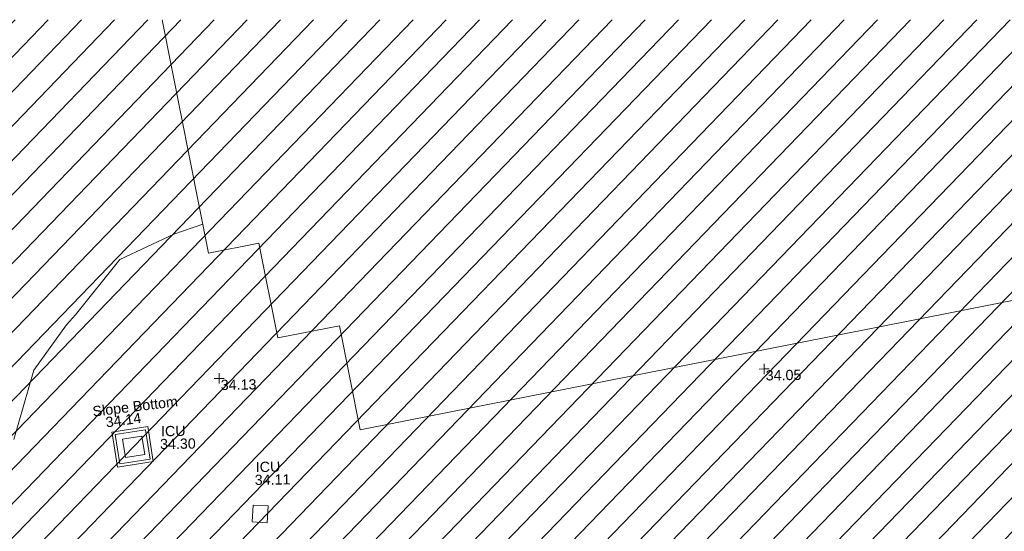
# Model space of a CAD drawing. Header units: millimetres. Extents: x -290717 to 520720, y -88450 to 287762.
# Tile 363 of 381: x 236064 to 272194, y 263259 to 282025. Entities that reach past the tile are written whole.
import ezdxf

# ---------------------------------------------------------------- set-up
doc = ezdxf.new("R2010")
doc.units = ezdxf.units.MM
doc.linetypes.add('IMPORT-HIDDEN2 _3_', pattern=[4762.5, 3175, -1587.5])
doc.linetypes.add('IMPORT-UG_ELEC_STREET LIGHTING_QLB2 _2_', pattern=[2700, 1500, -300.0000000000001, 0, -250, 150, -300.0000000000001, 0, -200])
doc.layers.add('00_UAV_BUILDING_UNDER_CONSTRUCTION', color=7, linetype='Continuous', lineweight=9)
for name, color, linetype, lineweight, true_color in [('00_UAV_LEVEL_SPOT', 7, 'Continuous', 9, 0x666666), ('00_UAV_SERV_IC', 5, 'Continuous', 9, 0x0000ff), ('00_UAV_SLOPE_BOTTOM', 30, 'Continuous', 9, 0xff7f00), ('00_UAV_WALL_RETAINING', 7, 'Continuous', 9, 0x7c00a5), ('01_DTM_CONTOUR_MNR', 7, 'Continuous', 9, 0xa5a552), ('12333-PUM-2D-U-0001-C01 - Rev2_REVIT IMPORT_dwg', 7, 'Continuous', 9, 0x767676), ('PUM-CHAMBER EXTENTS', 6, 'IMPORT-HIDDEN2 _3_', 9, 0xff00ff)]:
    doc.layers.add(name, color=color, linetype=linetype, lineweight=lineweight, true_color=true_color)
doc.styles.add('Swis721 Lt BT_2', font='swissl.ttf', dxfattribs={"height": 375})

# ---------------------------------------------------------------- blocks, each defined once
blk = doc.blocks.new('12333-PUM-2D-U-0001-C01 - Rev2_REVIT IMPORT_dwg_UAV-2077255-Site Location Plan Existing')
at = {"layer": '00_UAV_LEVEL_SPOT', "color": 254, "true_color": 0xcccccc, "flags": 128}
for points in [[(0, -500.0000000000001), (0, 0), (-500.0000000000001, 0)], [(500.0000000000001, 0), (0, 0), (0, 500.0000000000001)]]:
    blk.add_lwpolyline(points, dxfattribs=at)
blk = doc.blocks.new('12333-PUM-2D-U-0001-C01 - Rev2_REVIT IMPORT_dwg_MGS62954_T2_Galway_ITM_3d_Rev1-2077680-Site Location Plan Existing')
at = {"layer": '00_UAV_BUILDING_UNDER_CONSTRUCTION', "color": 254, "true_color": 0xcccccc, "flags": 128}
blk.add_lwpolyline([(534204059.1054871, 725832216.9069126), (534198237.8403874, 725831168.2429847), (534198419.349444, 725830160.6634268), (534190953.8624627, 725828815.8033723), (534191710.0776041, 725824617.9581954), (534155139.3127826, 725818029.9672321), (534154449.7588311, 725821857.7677755), (534152171.3124474, 725821447.3201333), (534151544.0126204, 725824929.540217), (534149691.2311329, 725824595.7734022), (534148142.5071271, 725833192.9347675)], dxfattribs=at)
at = {"layer": '00_UAV_SERV_IC', "color": 254, "true_color": 0xcccccc, "flags": 128}
for points in [[(534146511.0165, 725817161.4695001), (534146419.0164999, 725817839.4695001), (534147125.9001432, 725817935.3888146), (534147217.9001431, 725817257.3888147)], [(534151163.0165, 725815332.4695001), (534151712.0165, 725815291.4695001), (534151666.2482768, 725814678.6218276), (534151117.2482769, 725814719.6218276)]]:
    blk.add_lwpolyline(points, close=True, dxfattribs=at)
at = {"layer": '00_UAV_SLOPE_BOTTOM', "color": 254, "true_color": 0xcccccc, "flags": 128}
blk.add_lwpolyline([(534146030.0020472, 725818102.7953566), (534147350.3423566, 725818285.4839528), (534147528.8261108, 725816995.5331825), (534146208.4858016, 725816812.8445861), (534146067.3287756, 725817833.0249107)], close=True, dxfattribs=at)
at = {"layer": '00_UAV_WALL_RETAINING', "color": 254, "true_color": 0xcccccc, "flags": 128}
blk.add_lwpolyline([(534146148.0164999, 725818013.4695), (534147261.0165001, 725818167.4695), (534147410.8116581, 725817084.8590388), (534146297.811658, 725816930.8590388)], close=True, dxfattribs=at)
at = {"layer": '01_DTM_CONTOUR_MNR', "color": 254, "true_color": 0xcccccc, "flags": 128}
blk.add_lwpolyline([(534142422.5153284, 725817893.6315786), (534143199.3357488, 725820420.0000001), (534144430.0000002, 725822060.0966183), (534144771.6309014, 725822420.0000001), (534146430.0000002, 725824420.0000001), (534148430.0000002, 725825319.3993995), (534149498.2455847, 725825667.0604062)], dxfattribs=at)
at = {"xscale": 0.375, "yscale": 0.375, "zscale": 0.375}
for p in [(534150000, 725820000.0000001), (534170000, 725820000.0000001)]:
    blk.add_blockref('12333-PUM-2D-U-0001-C01 - Rev2_REVIT IMPORT_dwg_UAV-2077255-Site Location Plan Existing', p, dxfattribs=at)
at = {"layer": '00_UAV_LEVEL_SPOT', "char_height": 375, "width": 1495.902363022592, "attachment_point": 1, "line_spacing_factor": 1.005061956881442, "style": 'Swis721 Lt BT_2'}
for s, insert in [('34.13', (534150051.8765643, 725819949.1441548)), ('34.05', (534170051.8765643, 725819949.1441548))]:
    blk.add_mtext(s, dxfattribs=dict(at, insert=insert))
at = {"layer": '00_UAV_SERV_IC', "color": 251, "true_color": 0x666666, "char_height": 375, "attachment_point": 1, "line_spacing_factor": 1.005061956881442, "style": 'Swis721 Lt BT_2'}
for s, insert, width in [('ICU', (534147831.5959404, 725818288.9326105), 1021.012723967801), ('34.30', (534147786.7677898, 725817818.5536097), 1495.902363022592), ('ICU', (534151283.867798, 725816915.4838023), 1021.012723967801), ('34.11', (534151239.0396475, 725816445.1048014), 1495.902363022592)]:
    blk.add_mtext(s, dxfattribs=dict(at, insert=insert, width=width))
at = {"layer": '00_UAV_SLOPE_BOTTOM', "color": 251, "true_color": 0x666666, "char_height": 375, "attachment_point": 1, "line_spacing_factor": 1.005061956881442, "style": 'Swis721 Lt BT_2'}
for s, insert, width, rotation in [('Slope Bottom', (534145315.1935211, 725819052.9096237), 3685.143599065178, 6.015467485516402), ('34.14', (534145787.0419481, 725818648.7377859), 1495.902363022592, 6.47000462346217)]:
    blk.add_mtext(s, dxfattribs=dict(at, insert=insert, width=width, rotation=rotation))
blk = doc.blocks.new('12333-PUM-2D-U-0001-C01 - Rev2_REVIT IMPORT_dwg-1620468-Site Location Plan Existing')
at = {"layer": 'PUM-CHAMBER EXTENTS', "true_color": 0xfff4d4}
h = blk.add_hatch(dxfattribs=at)
h.set_pattern_fill('FP_14', style=0, pattern_type=2)
h.set_pattern_definition([(45, (-533641079.65, -725615854.3560001), (-618.7184335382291, 618.7184335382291), [])])
h.paths.add_polyline_path([(548820.3501529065, 143595.6438214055), (598554.7265481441, 155705.0015586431), (665880.350152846, 173780.643821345), (683590.8699340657, 180379.6662089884), (684126.292145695, 185226.5029211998), (699646.6566527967, 190872.8378213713), (682988.0270851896, 214267.7933273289), (606098.2658213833, 215609.9091025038), (611594.7356529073, 198837.6438862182), (620808.8827925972, 194892.6093451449), (622809.8820558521, 181730.4029184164), (546425.3200724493, 167969.8622055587), (546575.8377649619, 166438.0438213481), (546752.1501529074, 166438.0438213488), (546742.8316869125, 165904.1892620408), (546628.8411191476, 165898.6287465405), (546695.6373264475, 165218.8438213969), (546866.4501528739, 165218.8438214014), (546857.1396212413, 164685.44382141), (546748.0496345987, 164685.443821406), (546816.1401362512, 163992.4868641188), (546980.7501529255, 163999.6438213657), (547018.8501528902, 163466.243821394), (546868.4915593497, 163459.7064912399), (546935.2364494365, 162780.4438213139), (547056.9501529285, 162780.4438213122), (547056.9501528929, 162323.2438213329), (546980.1612849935, 162323.2438213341), (547055.375663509, 161557.7871773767), (547133.1501528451, 161561.2438213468), (547171.2501528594, 161104.0438213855), (547100.264113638, 161100.9574718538), (547167.3480998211, 160418.2438213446), (547285.5501528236, 160418.2438213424), (547285.5501528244, 159884.8438213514), (547219.7604079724, 159884.8438213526), (547286.664106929, 159203.9649537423), (547399.8501529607, 159199.0438213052), (547361.7501529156, 158665.643821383), (547339.521844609, 158666.0318179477), (547526.6396990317, 156761.7336279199), (547552.250152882, 156760.6438213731), (547555.1797682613, 156471.2813760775), (547638.9409207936, 155618.8442227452), (547666.5501528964, 155617.6438213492), (547669.1799035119, 155311.102130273), (547744.1895742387, 154547.7287972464), (547818.950152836, 154550.8438213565), (547809.6327004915, 154017.0473340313), (547796.3901281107, 154016.4838203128), (547863.8113582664, 153330.3380382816), (547895.1501528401, 153331.6438213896), (547933.2501528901, 152798.2438213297), (547916.1638860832, 152797.5464226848), (547983.733439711, 152109.8911528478), (548047.5501528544, 152112.4438213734), (548085.6501528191, 151579.0438214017), (548036.0897145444, 151577.0614038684), (548096.0084987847, 150967.2680053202), (548123.7501529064, 150969.4438213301), (548161.850152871, 150436.0438213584), (548148.313419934, 150434.9608827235), (548720.0288377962, 144616.6137303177)])
h.paths.add_polyline_path([(507602.6006529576, 195456.4678212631), (521342.9320607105, 197371.1634294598), (539189.5091527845, 196672.9153214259), (560381.4725447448, 200828.819264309), (577694.2496529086, 209009.0883214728), (593968.6270046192, 215821.6327356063), (467149.496982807, 218035.2688842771), (468398.9507812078, 211588.5258330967), (490993.690740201, 198483.5081887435), (503467.5815323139, 197676.0129840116), (507337.4300206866, 195598.8028811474)])
blk.add_blockref('12333-PUM-2D-U-0001-C01 - Rev2_REVIT IMPORT_dwg_MGS62954_T2_Galway_ITM_3d_Rev1-2077680-Site Location Plan Existing', (-533641079.6498471, -725615854.3561786))

msp = doc.modelspace()

# ---------------------------------------------------------------- block references
at = {"layer": '12333-PUM-2D-U-0001-C01 - Rev2_REVIT IMPORT_dwg', "color": 254, "linetype": 'IMPORT-UG_ELEC_STREET LIGHTING_QLB2 _2_', "true_color": 0xffd4d4, "rotation": 0.9999999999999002}
msp.add_blockref('12333-PUM-2D-U-0001-C01 - Rev2_REVIT IMPORT_dwg-1620468-Site Location Plan Existing', (-261895.0770586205, 55869.5817132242), dxfattribs=at)

doc.saveas('drawing.dxf')
